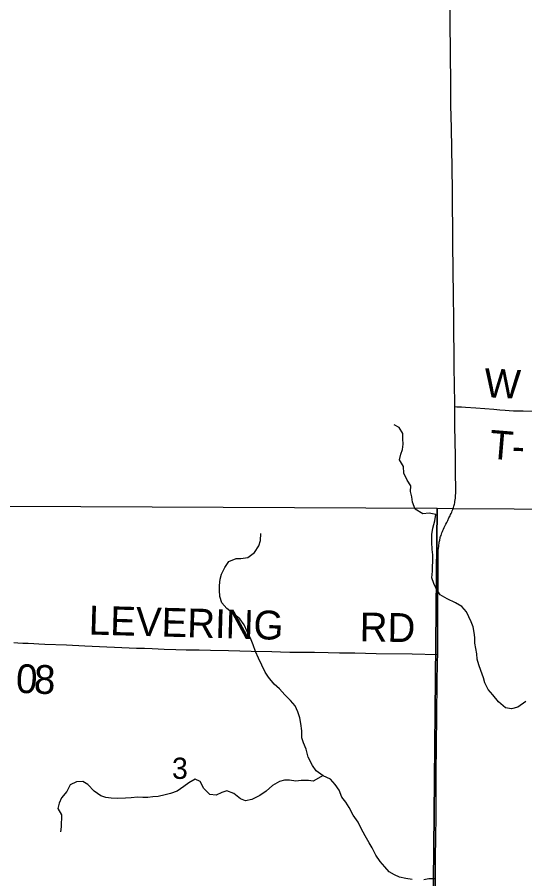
# Model space of a CAD drawing. Extents: x -87 to 2145, y -2128 to 440.
# Drawn here: x -44.669 to -43.667, y -693.821 to -692.122 of the extents above; entities that cross this region are included whole.
import ezdxf

# ---------------------------------------------------------------- set-up
doc = ezdxf.new("R2010")
doc.units = 0
for name, color, linetype in [('GM_X_Minor_River', 7, 'Continuous'), ('GM_X_Section', 7, 'Continuous'), ('GM_X_Section_Text', 7, 'Continuous'), ('GM_X_Township_Road', 7, 'Continuous'), ('GM_X_Township_Road_Text', 7, 'Continuous')]:
    doc.layers.add(name, color=color, linetype=linetype)

msp = doc.modelspace()

# ---------------------------------------------------------------- linework, layer by layer
at = {"layer": 'GM_X_Minor_River'}
for points in [[(-43.7654, -693.3561), (-43.7655, -693.3451), (-43.7668, -693.3352), (-43.7689, -693.3242), (-43.7725, -693.3142), (-43.7776, -693.3043), (-43.7823, -693.2947), (-43.7912, -693.2838), (-43.804, -693.2767), (-43.8202, -693.2691), (-43.8338, -693.2612), (-43.8419, -693.2488), (-43.8466, -693.2385), (-43.8505, -693.2274), (-43.8491, -693.2146), (-43.8493, -693.2051), (-43.8483, -693.1953), (-43.8484, -693.1824), (-43.8497, -693.1714), (-43.8505, -693.157), (-43.8502, -693.1423), (-43.8487, -693.1298), (-43.8446, -693.1152), (-43.8424, -693.1027), (-43.8557, -693.0997), (-43.8683, -693.1013), (-43.883, -693.0922), (-43.8884, -693.078), (-43.89, -693.0678), (-43.8925, -693.0571), (-43.8918, -693.0462), (-43.8988, -693.0346), (-43.9054, -693.0208), (-43.9062, -693.0079), (-43.9139, -692.9945), (-43.9114, -692.9836), (-43.9085, -692.9742), (-43.9071, -692.9636), (-43.9077, -692.9534), (-43.9078, -692.9428), (-43.9148, -692.9308), (-43.925, -692.926)], [(-43.8893, -693.8225), (-43.9015, -693.8207), (-43.9144, -693.8177), (-43.9242, -693.8133), (-43.9347, -693.8073), (-43.9432, -693.7972), (-43.9522, -693.7868), (-43.9606, -693.7741), (-43.9683, -693.7599), (-43.9742, -693.7499), (-43.9823, -693.736), (-43.9899, -693.7218), (-43.9961, -693.7095), (-44.0054, -693.6957), (-44.0134, -693.6807), (-44.02, -693.6696), (-44.0278, -693.6599), (-44.0336, -693.6465), (-44.041, -693.6353), (-44.0503, -693.6245), (-44.0646, -693.6177), (-44.0788, -693.6082), (-44.0859, -693.5978), (-44.0942, -693.5813), (-44.0981, -693.5657), (-44.1035, -693.5527), (-44.1071, -693.5432), (-44.1072, -693.5292), (-44.1088, -693.5148), (-44.1112, -693.5034), (-44.1147, -693.4919), (-44.1198, -693.4797), (-44.1291, -693.4696), (-44.1403, -693.458), (-44.1507, -693.4467), (-44.1615, -693.437), (-44.1726, -693.4234), (-44.1793, -693.4134), (-44.1858, -693.3996), (-44.1927, -693.3859), (-44.1982, -693.3729), (-44.2032, -693.3595), (-44.2068, -693.3496), (-44.2148, -693.3331), (-44.221, -693.3205), (-44.2291, -693.3081), (-44.2433, -693.2972), (-44.2549, -693.2878), (-44.2646, -693.277), (-44.2689, -693.264), (-44.2694, -693.2519), (-44.2692, -693.2424), (-44.2681, -693.23), (-44.2652, -693.2202), (-44.2592, -693.2072), (-44.251, -693.1953), (-44.2367, -693.1896), (-44.2272, -693.1891), (-44.2135, -693.1876), (-44.2003, -693.1777), (-44.192, -693.1643), (-44.1887, -693.1538), (-44.188, -693.1398)], [(-43.6651, -693.4711), (-43.6806, -693.4824), (-43.6932, -693.4859), (-43.705, -693.4837), (-43.7192, -693.4723), (-43.7303, -693.458), (-43.7393, -693.4479), (-43.7458, -693.4349), (-43.7487, -693.425), (-43.7537, -693.4101), (-43.758, -693.3994), (-43.7608, -693.3876), (-43.7613, -693.3774), (-43.7634, -693.3671), (-43.7654, -693.3561)], [(-44.0651, -693.6174), (-44.0846, -693.6285), (-44.0941, -693.6275), (-44.1082, -693.6275), (-44.1185, -693.6283), (-44.1315, -693.6268), (-44.1414, -693.6266), (-44.1513, -693.6289), (-44.1648, -693.6373), (-44.1773, -693.6479), (-44.1897, -693.657), (-44.2058, -693.6649), (-44.2181, -693.6672), (-44.2279, -693.6635), (-44.241, -693.6526), (-44.255, -693.6473), (-44.2646, -693.6508), (-44.2761, -693.6558), (-44.2883, -693.6547), (-44.3002, -693.6431), (-44.3075, -693.6293), (-44.3177, -693.6248), (-44.3297, -693.6317), (-44.3401, -693.639), (-44.3529, -693.6481), (-44.3659, -693.6526), (-44.3767, -693.6557), (-44.3905, -693.6588), (-44.4011, -693.6592), (-44.4111, -693.6605), (-44.421, -693.6606), (-44.4313, -693.6603), (-44.4439, -693.6615), (-44.4549, -693.6623), (-44.4713, -693.6627), (-44.4835, -693.6623), (-44.4934, -693.6609), (-44.5036, -693.6576), (-44.5167, -693.6482), (-44.5294, -693.635), (-44.5391, -693.6291), (-44.5513, -693.6295), (-44.5641, -693.636), (-44.5708, -693.649), (-44.5814, -693.6616), (-44.5858, -693.6717), (-44.5887, -693.6826), (-44.5814, -693.6949), (-44.5819, -693.7183), (-44.5829, -693.7281)], [(-43.8451, -693.8211), (-43.8561, -693.8208), (-43.8665, -693.8232)]]:
    msp.add_lwpolyline(points, dxfattribs=at)
at = {"layer": 'GM_X_Section'}
for points in [[(-44.8252, -693.0854), (-43.8397, -693.0904), (-43.8497, -694.0955), (-44.8488, -694.0921), (-44.8494, -693.0853)], [(-43.8397, -693.0904), (-43.8105, -693.0906), (-42.8334, -693.0959), (-42.8025, -694.1044), (-43.8497, -694.0955)]]:
    msp.add_lwpolyline(points, close=True, dxfattribs=at)
at = {"layer": 'GM_X_Township_Road'}
for points in [[(-43.8052, -692.8899), (-43.8052, -692.8828), (-43.8061, -692.8121), (-43.8071, -692.7152), (-43.8075, -692.6722), (-43.8088, -692.5691), (-43.8099, -692.4632), (-43.8103, -692.4201), (-43.8117, -692.3405), (-43.8127, -692.2951), (-43.8131, -692.2523), (-43.8135, -692.1951), (-43.8141, -692.1284), (-43.8147, -692.079)], [(-43.8389, -693.3784), (-43.8388, -693.3736), (-43.8386, -693.3538), (-43.8388, -693.2954), (-43.8381, -693.2191), (-43.8382, -693.1999), (-43.8381, -693.1935), (-43.8381, -693.189), (-43.838, -693.1843), (-43.838, -693.1807), (-43.8378, -693.177), (-43.8376, -693.173), (-43.8373, -693.1694), (-43.8369, -693.1649), (-43.8366, -693.1622), (-43.8362, -693.1598), (-43.8358, -693.1574), (-43.8353, -693.155), (-43.8349, -693.153), (-43.8345, -693.1511), (-43.8342, -693.1497), (-43.8337, -693.148), (-43.833, -693.1459), (-43.8323, -693.1438), (-43.8315, -693.1415), (-43.8306, -693.1389), (-43.8295, -693.1362), (-43.8286, -693.1342), (-43.8274, -693.1315), (-43.8259, -693.1282), (-43.8246, -693.1254), (-43.823, -693.122), (-43.8211, -693.1183), (-43.8191, -693.1143), (-43.8167, -693.1094), (-43.8145, -693.1052), (-43.8134, -693.1027), (-43.8124, -693.1005), (-43.8112, -693.0979), (-43.8102, -693.0954), (-43.8092, -693.0929), (-43.8085, -693.0909), (-43.8076, -693.0885), (-43.807, -693.0863), (-43.8064, -693.0843), (-43.8058, -693.0821), (-43.8053, -693.0799), (-43.8048, -693.0768), (-43.8043, -693.074), (-43.8039, -693.0705), (-43.8037, -693.0675), (-43.8034, -693.0644), (-43.8033, -693.0612), (-43.8031, -693.0558), (-43.803, -693.0506), (-43.8031, -693.0447), (-43.8032, -693.0397), (-43.8034, -693.0339), (-43.804, -692.9874), (-43.8048, -692.9281), (-43.8052, -692.8899)], [(-43.8052, -692.8899), (-43.8013, -692.89), (-43.7921, -692.8903), (-43.7843, -692.8908), (-43.7638, -692.8922), (-43.7283, -692.8951), (-43.7164, -692.8961), (-43.706, -692.8969), (-43.6978, -692.8975), (-43.6894, -692.8979), (-43.6793, -692.8982), (-43.6704, -692.8984), (-43.6337, -692.8988)], [(-44.6754, -693.3552), (-44.6671, -693.3556), (-44.6574, -693.3561), (-44.6468, -693.3566), (-44.636, -693.3571), (-44.6257, -693.3575), (-44.614, -693.358), (-44.5714, -693.3599), (-44.5351, -693.3615), (-44.4334, -693.3659), (-44.4261, -693.3662), (-44.4175, -693.3665), (-44.4026, -693.3671), (-44.3783, -693.3679), (-44.3557, -693.3686), (-44.3353, -693.3692), (-44.3094, -693.3697), (-44.2872, -693.3701), (-44.2518, -693.3707), (-44.2069, -693.3719), (-44.1661, -693.3729), (-44.1492, -693.3734), (-44.1309, -693.3738), (-44.1148, -693.3739), (-44.0992, -693.3742), (-44.0819, -693.3744), (-44.0549, -693.3747), (-44.0325, -693.3751), (-44.0023, -693.3756), (-43.9602, -693.3764), (-43.889, -693.3777), (-43.8389, -693.3784)], [(-43.8448, -694.0964), (-43.8446, -694.058), (-43.8443, -694.0202), (-43.8438, -693.9841), (-43.844, -693.9587), (-43.8437, -693.9413), (-43.8435, -693.9208), (-43.8433, -693.909), (-43.8431, -693.8928), (-43.843, -693.8736), (-43.8432, -693.8476), (-43.8431, -693.8308), (-43.843, -693.7768), (-43.8427, -693.742), (-43.8419, -693.695), (-43.8422, -693.6531), (-43.8419, -693.6109), (-43.8412, -693.5605), (-43.8403, -693.496), (-43.8399, -693.435), (-43.8391, -693.3933), (-43.8389, -693.3784)]]:
    msp.add_lwpolyline(points, dxfattribs=at)

# ---------------------------------------------------------------- texts
at = {"layer": 'GM_X_Section_Text'}
msp.add_text('3', height=0.0419, rotation=0, dxfattribs=at).set_placement((-44.3631, -693.624))
at = {"layer": 'GM_X_Township_Road_Text'}
for s, height, rotation, p in [('W', 0.0568, 357.2378, (-43.7482, -692.871)), ('T', 0.0568, 355.2848, (-43.7386, -692.9922)), ('-', 0.0568, 358.0328, (-43.6933, -692.9958)), ('LEVERING', 0.05682, 358.4115, (-44.528, -693.3392)), ('RD', 0.05682, 359.0128, (-43.9932, -693.3526)), ('0', 0.0568, 357.1373, (-44.6722, -693.4538)), ('8', 0.0568, 357.9122, (-44.6364, -693.4556))]:
    msp.add_text(s, height=height, rotation=rotation, dxfattribs=at).set_placement(p)

doc.saveas('drawing.dxf')
